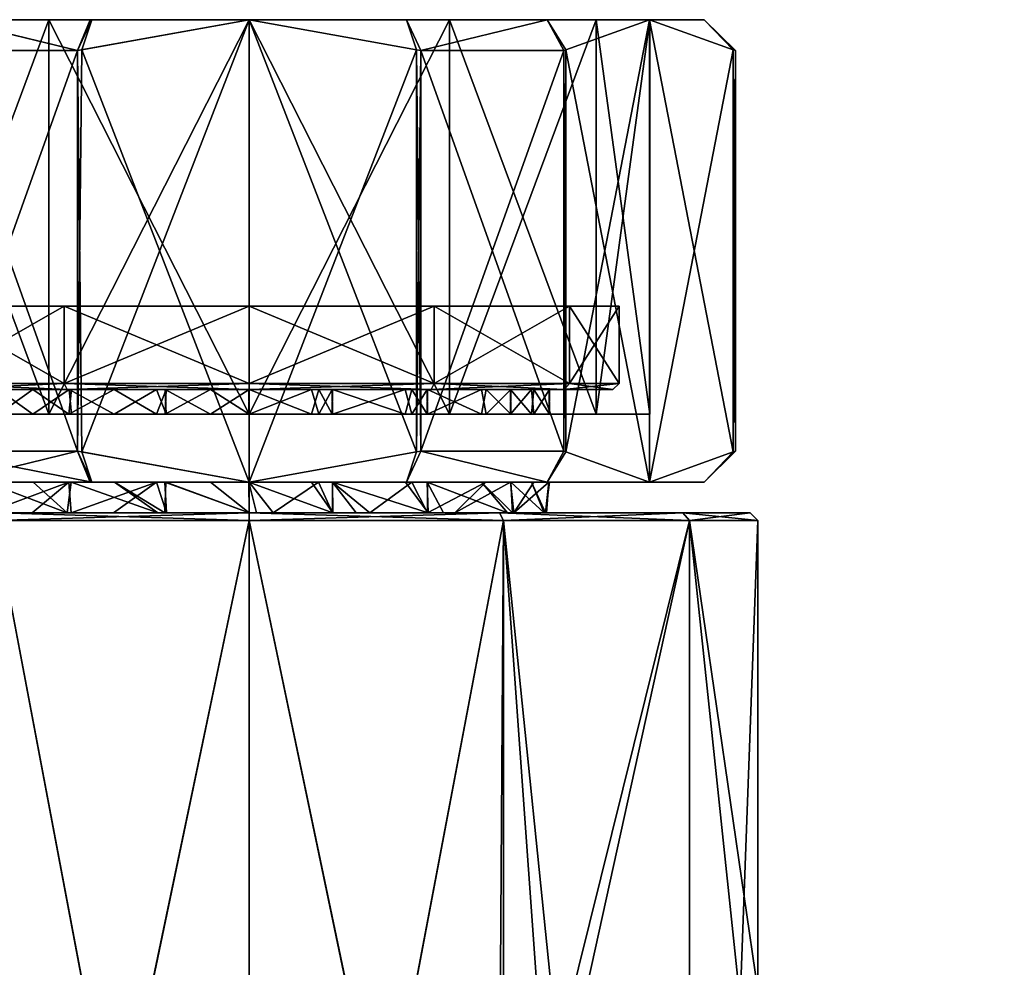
# Model space of a CAD drawing. Extents: x -0.396 to 0.144, y -0.577 to 0.001.
# Tile 444 of 449: x 0.068 to 0.1, y -0.031 to -0.001. Entities that reach past the tile are written whole.
import ezdxf

# ---------------------------------------------------------------- set-up
doc = ezdxf.new("R2010")
doc.units = 0
doc.layers.add('mesh', color=7, linetype='CONTINUOUS')

msp = doc.modelspace()

# ---------------------------------------------------------------- meshes
at = {"layer": 'mesh'}
mesh = msp.add_polyface(dxfattribs=at)
corners = [(0.06201, -0.0005, -0.658839), (0.06531, -0.0005, -0.654888), (0.064709, -0.00147, -0.654163), (0.064794, -0.0015, -0.654017), (0.069432, -0.0145, -0.651339), (0.064794, -0.0145, -0.654017), (0.064794, -0.0145, -0.67866), (0.069432, -0.0015, -0.681339), (0.064794, -0.0015, -0.67866), (0.069899, -0.0005, -0.680445), (0.069567, -0.001476, -0.681339), (0.065334, -0.0005, -0.677809), (0.064726, -0.001476, -0.678544), (0.0685, -0.0005, -0.677597), (0.075, -0.0005, -0.681339), (0.063742, -0.0005, -0.672839), (0.06201, -0.0005, -0.673839), (0.075, -0.0005, -0.653339), (0.06984, -0.0005, -0.652254), (0.0685, -0.0005, -0.65508), (0.063742, -0.0005, -0.659839), (0.0685, -0.013301, -0.677597), (0.075, -0.0005, -0.679339), (0.063742, -0.013301, -0.672839), (0.0685, -0.013301, -0.65508), (0.063742, -0.013301, -0.659839), (0.075, -0.013301, -0.653339), (0.064709, -0.01453, -0.678515), (0.064726, -0.014524, -0.654134), (0.078464, -0.0098, -0.660339), (0.071536, -0.0098, -0.660339), (0.068072, -0.0098, -0.666339), (0.064608, -0.0098, -0.672339), (0.069, -0.0098, -0.676731), (0.071536, -0.0098, -0.672339), (0.075, -0.0098, -0.678339), (0.063, -0.0098, -0.666339), (0.064608, -0.0098, -0.660339), (0.069, -0.0098, -0.655946), (0.075, -0.0098, -0.654339), (0.069, -0.0123, -0.655946), (0.064608, -0.0123, -0.660339), (0.064608, -0.0123, -0.672339), (0.069, -0.0123, -0.676731), (0.075, -0.0123, -0.678339), (0.069432, -0.0015, -0.651339), (0.075, -0.0005, -0.651339), (0.069432, -0.0145, -0.681339), (0.069567, -0.014524, -0.651339)]
mesh.append_faces([[corners[k] for k in face] for face in [(0, 1, 2, 2), (1, 3, 2, 2), (4, 5, 3, 3), (6, 7, 8, 8), (9, 7, 10, 10), (11, 7, 9, 9), (11, 8, 7, 7), (12, 8, 11, 11), (13, 9, 14, 14), (13, 11, 9, 9), (15, 11, 13, 13), (15, 16, 11, 11), (17, 18, 19, 19), (19, 0, 20, 20), (19, 1, 0, 0), (18, 1, 19, 19), (21, 13, 22, 22), (23, 13, 21, 21), (23, 15, 13, 13), (24, 20, 25, 25), (24, 19, 20, 20), (26, 19, 24, 24), (26, 17, 19, 19), (12, 6, 8, 8), (12, 27, 6, 6), (16, 27, 12, 12), (3, 28, 2, 2), (3, 5, 28, 28), (29, 30, 31, 31), (32, 33, 34, 34), (31, 32, 34, 34), (35, 34, 33, 33), (31, 36, 32, 32), (31, 37, 36, 36), (30, 37, 31, 31), (30, 38, 37, 37), (39, 38, 30, 30), (40, 37, 38, 38), (41, 36, 37, 37), (42, 33, 32, 32), (43, 33, 42, 42), (43, 35, 33, 33), (44, 35, 43, 43), (1, 45, 3, 3), (18, 45, 1, 1), (46, 45, 18, 18), (4, 3, 45, 45), (6, 47, 7, 7), (7, 47, 10, 10), (4, 45, 48, 48)]])
mesh = msp.add_polyface(dxfattribs=at)
corners = [(0.080101, -0.0005, -0.680445), (0.080568, -0.0015, -0.681339), (0.084666, -0.0005, -0.677809), (0.080433, -0.001476, -0.681339), (0.075, -0.0005, -0.681339), (0.080101, -0.0005, -0.652233), (0.080433, -0.001476, -0.651339), (0.075, -0.0005, -0.651339), (0.080568, -0.0015, -0.651339), (0.084666, -0.0005, -0.654868), (0.085207, -0.0145, -0.654017), (0.080568, -0.0145, -0.651339), (0.069899, -0.0005, -0.680445), (0.069567, -0.001476, -0.681339), (0.080568, -0.0145, -0.681339), (0.085207, -0.0015, -0.67866), (0.075, -0.0005, -0.679339), (0.0815, -0.0005, -0.677597), (0.0685, -0.0005, -0.677597), (0.075, -0.0005, -0.653339), (0.06984, -0.0005, -0.652254), (0.0815, -0.0005, -0.65508), (0.0685, -0.013301, -0.677597), (0.075, -0.013301, -0.679339), (0.0815, -0.013301, -0.65508), (0.075, -0.013301, -0.653339), (0.0815, -0.013301, -0.677597), (0.080433, -0.014524, -0.681339), (0.075, -0.0155, -0.681339), (0.080433, -0.014524, -0.651339), (0.075, -0.0155, -0.651339), (0.069567, -0.014524, -0.651339), (0.081928, -0.0098, -0.666339), (0.071536, -0.0098, -0.672339), (0.078464, -0.0098, -0.672339), (0.068072, -0.0098, -0.666339), (0.078464, -0.0098, -0.660339), (0.075, -0.0098, -0.678339), (0.081, -0.0098, -0.676731), (0.087, -0.0098, -0.666339), (0.085392, -0.0098, -0.672339), (0.075, -0.0098, -0.654339), (0.071536, -0.0098, -0.660339), (0.081, -0.0098, -0.655946), (0.085392, -0.0098, -0.660339), (0.075, -0.0123, -0.678339), (0.081, -0.0123, -0.676731), (0.081, -0.0123, -0.655946), (0.075, -0.0123, -0.654339), (0.069, -0.0098, -0.655946), (0.069432, -0.0015, -0.651339)]
mesh.append_faces([[corners[k] for k in face] for face in [(0, 1, 2, 2), (0, 3, 1, 1), (4, 3, 0, 0), (5, 6, 7, 7), (5, 8, 6, 6), (9, 8, 5, 5), (10, 11, 8, 8), (12, 13, 4, 4), (14, 15, 1, 1), (16, 0, 17, 17), (16, 4, 0, 0), (18, 4, 16, 16), (19, 7, 20, 20), (21, 7, 19, 19), (21, 5, 7, 7), (9, 5, 21, 21), (0, 2, 17, 17), (22, 16, 23, 23), (24, 19, 25, 25), (24, 21, 19, 19), (23, 17, 26, 26), (23, 16, 17, 17), (3, 14, 1, 1), (3, 27, 14, 14), (4, 27, 3, 3), (4, 28, 27, 27), (13, 28, 4, 4), (29, 8, 11, 11), (29, 6, 8, 8), (30, 6, 29, 29), (30, 7, 6, 6), (31, 7, 30, 30), (32, 33, 34, 34), (32, 35, 33, 33), (36, 35, 32, 32), (37, 34, 33, 33), (38, 34, 37, 37), (34, 39, 32, 32), (38, 40, 34, 34), (36, 41, 42, 42), (36, 43, 41, 41), (32, 43, 36, 36), (32, 44, 43, 43), (45, 38, 37, 37), (46, 38, 45, 45), (46, 40, 38, 38), (47, 41, 43, 43), (48, 41, 47, 47), (48, 49, 41, 41), (31, 50, 7, 7)]])
mesh = msp.add_polyface(dxfattribs=at)
corners = [(0.08799, -0.0005, -0.673839), (0.084666, -0.0005, -0.677809), (0.085274, -0.001476, -0.678544), (0.085207, -0.0015, -0.67866), (0.080568, -0.0015, -0.681339), (0.090707, -0.001476, -0.669134), (0.089767, -0.0005, -0.668974), (0.089767, -0.0005, -0.663703), (0.090707, -0.001476, -0.663544), (0.08799, -0.0005, -0.658839), (0.090774, -0.0015, -0.66366), (0.090774, -0.0015, -0.669017), (0.085274, -0.001476, -0.654134), (0.084666, -0.0005, -0.654868), (0.085207, -0.0015, -0.654017), (0.080568, -0.0015, -0.651339), (0.090774, -0.0145, -0.669017), (0.090774, -0.0145, -0.66366), (0.085207, -0.0145, -0.654017), (0.080568, -0.0145, -0.681339), (0.085207, -0.0145, -0.67866), (0.086258, -0.0005, -0.659839), (0.0815, -0.0005, -0.65508), (0.088, -0.0005, -0.666339), (0.086258, -0.0005, -0.672839), (0.0815, -0.0005, -0.677597), (0.086258, -0.013301, -0.659839), (0.0815, -0.013301, -0.65508), (0.088, -0.013301, -0.666339), (0.086258, -0.013301, -0.672839), (0.0815, -0.013301, -0.677597), (0.085274, -0.014524, -0.654134), (0.08799, -0.0155, -0.658839), (0.090707, -0.014524, -0.663544), (0.085274, -0.014524, -0.678544), (0.08799, -0.0155, -0.673839), (0.090707, -0.014524, -0.669134), (0.078464, -0.0098, -0.672339), (0.085392, -0.0098, -0.672339), (0.087, -0.0098, -0.666339), (0.085392, -0.0098, -0.660339), (0.081928, -0.0098, -0.666339), (0.085392, -0.0123, -0.672339), (0.087, -0.0123, -0.666339), (0.085392, -0.0123, -0.660339), (0.081, -0.0098, -0.655946)]
mesh.append_faces([[corners[k] for k in face] for face in [(0, 1, 2, 2), (1, 3, 2, 2), (1, 4, 3, 3), (5, 6, 0, 0), (7, 8, 9, 9), (7, 10, 8, 8), (6, 10, 7, 7), (6, 11, 10, 10), (5, 11, 6, 6), (12, 13, 9, 9), (13, 14, 15, 15), (12, 14, 13, 13), (16, 10, 11, 11), (16, 17, 10, 10), (18, 15, 14, 14), (19, 20, 3, 3), (21, 13, 22, 22), (21, 9, 13, 13), (23, 9, 21, 21), (23, 7, 9, 9), (23, 6, 7, 7), (24, 6, 23, 23), (24, 0, 6, 6), (25, 0, 24, 24), (25, 1, 0, 0), (26, 22, 27, 27), (26, 21, 22, 22), (28, 21, 26, 26), (28, 23, 21, 21), (29, 23, 28, 28), (29, 24, 23, 23), (30, 24, 29, 29), (30, 25, 24, 24), (12, 18, 14, 14), (12, 31, 18, 18), (9, 31, 12, 12), (8, 32, 9, 9), (10, 33, 8, 8), (10, 17, 33, 33), (34, 3, 20, 20), (34, 2, 3, 3), (35, 0, 2, 2), (36, 5, 0, 0), (16, 5, 36, 36), (16, 11, 5, 5), (37, 38, 39, 39), (39, 40, 41, 41), (42, 39, 38, 38), (43, 40, 39, 39), (44, 45, 40, 40)]])
mesh = msp.add_polyface(dxfattribs=at)
corners = [(0.08473, -0.013301, -0.666342), (0.088, -0.013301, -0.666339), (0.086258, -0.013301, -0.659839), (0.084749, -0.013301, -0.666467), (0.084158, -0.013301, -0.669683), (0.083481, -0.013301, -0.661816), (0.08424, -0.013301, -0.663228), (0.082688, -0.013301, -0.660343), (0.0815, -0.013301, -0.65508), (0.086258, -0.013301, -0.672839), (0.082534, -0.013301, -0.672527), (0.080776, -0.013301, -0.674053), (0.083486, -0.013301, -0.67086), (0.08799, -0.0005, -0.658839), (0.08799, -0.0155, -0.658839), (0.085274, -0.014524, -0.654134), (0.090707, -0.001476, -0.663544), (0.090707, -0.014524, -0.663544), (0.08799, -0.0155, -0.673839), (0.085274, -0.001476, -0.678544), (0.085274, -0.014524, -0.678544), (0.090707, -0.014524, -0.669134), (0.08799, -0.0005, -0.673839), (0.085392, -0.0123, -0.672339), (0.085392, -0.0098, -0.672339), (0.081, -0.0123, -0.676731), (0.087, -0.0123, -0.666339), (0.087, -0.0098, -0.666339), (0.085392, -0.0123, -0.660339), (0.085392, -0.0098, -0.660339), (0.081, -0.0123, -0.655946), (0.081, -0.0098, -0.655946), (0.085219, -0.0125, -0.660439), (0.0868, -0.0125, -0.666339), (0.085219, -0.0125, -0.672239), (0.0809, -0.0125, -0.676558), (0.080775, -0.0125, -0.658625), (0.082535, -0.0125, -0.660151), (0.0809, -0.0125, -0.65612), (0.083486, -0.0125, -0.661817), (0.084158, -0.0125, -0.662994), (0.08473, -0.0125, -0.666336), (0.084241, -0.0125, -0.669448), (0.084749, -0.0125, -0.666214), (0.083481, -0.0125, -0.670861), (0.082691, -0.0125, -0.672331)]
mesh.append_faces([[corners[k] for k in face] for face in [(0, 1, 2, 2), (3, 1, 0, 0), (3, 4, 1, 1), (2, 5, 6, 6), (2, 7, 5, 5), (8, 7, 2, 2), (9, 10, 11, 11), (12, 10, 9, 9), (13, 14, 15, 15), (16, 17, 14, 14), (18, 19, 20, 20), (21, 22, 18, 18), (23, 24, 25, 25), (26, 27, 23, 23), (28, 29, 26, 26), (30, 31, 28, 28), (28, 32, 30, 30), (28, 33, 32, 32), (26, 33, 28, 28), (26, 34, 33, 33), (23, 34, 26, 26), (23, 35, 34, 34), (25, 35, 23, 23), (36, 32, 37, 37), (36, 38, 32, 32), (32, 39, 37, 37), (32, 40, 39, 39), (33, 40, 32, 32), (41, 34, 42, 42), (41, 33, 34, 34), (43, 33, 41, 41), (43, 40, 33, 33), (34, 44, 42, 42), (34, 45, 44, 44), (35, 45, 34, 34), (39, 7, 37, 37), (39, 5, 7, 7), (40, 5, 39, 39), (40, 6, 5, 5), (43, 6, 40, 40), (43, 0, 6, 6), (41, 0, 43, 43), (41, 3, 0, 0), (42, 3, 41, 41), (42, 4, 3, 3), (44, 4, 42, 42), (44, 12, 4, 4), (45, 12, 44, 44), (45, 10, 12, 12)]])
mesh = msp.add_polyface(dxfattribs=at)
corners = [(0.075, -0.0123, -0.654339), (0.0809, -0.0125, -0.65612), (0.075, -0.0125, -0.654539), (0.081, -0.0123, -0.655946), (0.085219, -0.0125, -0.660439), (0.081, -0.0123, -0.676731), (0.075, -0.0125, -0.678139), (0.0809, -0.0125, -0.676558), (0.075, -0.0123, -0.678339), (0.0691, -0.0125, -0.676558), (0.077018, -0.0125, -0.6568), (0.077695, -0.0125, -0.657068), (0.074995, -0.0125, -0.656719), (0.080062, -0.0125, -0.658006), (0.080775, -0.0125, -0.658625), (0.080787, -0.0125, -0.67407), (0.082691, -0.0125, -0.672331), (0.077703, -0.0125, -0.675635), (0.077262, -0.0125, -0.675823), (0.080274, -0.0125, -0.674539), (0.075, -0.0125, -0.676089), (0.072276, -0.0125, -0.675658), (0.073747, -0.0125, -0.656669), (0.07231, -0.0125, -0.65711), (0.073746, -0.013301, -0.676008), (0.071991, -0.0125, -0.675613), (0.072308, -0.013301, -0.675567), (0.072274, -0.013301, -0.65702), (0.071991, -0.013301, -0.657064), (0.075, -0.013301, -0.656589), (0.077259, -0.013301, -0.656854), (0.077705, -0.013301, -0.657044), (0.080275, -0.013301, -0.658138), (0.080788, -0.013301, -0.658607), (0.082535, -0.0125, -0.660151), (0.082688, -0.013301, -0.660343), (0.082534, -0.013301, -0.672527), (0.080776, -0.013301, -0.674053), (0.080064, -0.013301, -0.674672), (0.077697, -0.013301, -0.675609), (0.07702, -0.013301, -0.675877), (0.074995, -0.013301, -0.675958), (0.069567, -0.001476, -0.681339), (0.069432, -0.0145, -0.681339), (0.075, -0.0155, -0.681339)]
mesh.append_faces([[corners[k] for k in face] for face in [(0, 1, 2, 2), (3, 1, 0, 0), (3, 4, 1, 1), (5, 6, 7, 7), (8, 6, 5, 5), (8, 9, 6, 6), (10, 1, 11, 11), (10, 2, 1, 1), (12, 2, 10, 10), (13, 1, 14, 14), (13, 11, 1, 1), (7, 15, 16, 16), (17, 6, 18, 18), (17, 7, 6, 6), (19, 7, 17, 17), (19, 15, 7, 7), (6, 20, 18, 18), (6, 21, 20, 20), (9, 21, 6, 6), (2, 22, 23, 23), (12, 22, 2, 2), (21, 24, 20, 20), (25, 26, 21, 21), (23, 27, 28, 28), (22, 27, 23, 23), (22, 29, 27, 27), (12, 29, 22, 22), (10, 29, 12, 12), (10, 30, 29, 29), (11, 30, 10, 10), (11, 31, 30, 30), (13, 31, 11, 11), (13, 32, 31, 31), (14, 32, 13, 13), (14, 33, 32, 32), (34, 33, 14, 14), (34, 35, 33, 33), (15, 36, 16, 16), (15, 37, 36, 36), (19, 37, 15, 15), (19, 38, 37, 37), (17, 38, 19, 19), (17, 39, 38, 38), (18, 39, 17, 17), (18, 40, 39, 39), (20, 40, 18, 18), (20, 41, 40, 40), (24, 41, 20, 20), (42, 43, 44, 44)]])
mesh = msp.add_polyface(dxfattribs=at)
corners = [(0.069, -0.0123, -0.655946), (0.069, -0.0098, -0.655946), (0.075, -0.0123, -0.654339), (0.064608, -0.0123, -0.660339), (0.064608, -0.0098, -0.660339), (0.064608, -0.0123, -0.672339), (0.064608, -0.0098, -0.672339), (0.063, -0.0123, -0.666339), (0.069, -0.0123, -0.676731), (0.0691, -0.0125, -0.676558), (0.075, -0.0123, -0.678339), (0.064781, -0.0125, -0.672239), (0.0632, -0.0125, -0.666339), (0.064781, -0.0125, -0.660439), (0.0691, -0.0125, -0.65612), (0.075, -0.0125, -0.654539), (0.066498, -0.0125, -0.670883), (0.065541, -0.0125, -0.668703), (0.066857, -0.0125, -0.6717), (0.071991, -0.0125, -0.675613), (0.072276, -0.0125, -0.675658), (0.06536, -0.0125, -0.66633), (0.065292, -0.0125, -0.665438), (0.066137, -0.0125, -0.662276), (0.066464, -0.0125, -0.661796), (0.067981, -0.0125, -0.659571), (0.069232, -0.0125, -0.65865), (0.070617, -0.0125, -0.657629), (0.07231, -0.0125, -0.65711), (0.066464, -0.013301, -0.670881), (0.066136, -0.013301, -0.670399), (0.065292, -0.013301, -0.667239), (0.06536, -0.013301, -0.666347), (0.06554, -0.013301, -0.663978), (0.066499, -0.013301, -0.661795), (0.066859, -0.013301, -0.660973), (0.071991, -0.013301, -0.657064), (0.069156, -0.0125, -0.674128), (0.07062, -0.013301, -0.67505), (0.069231, -0.013301, -0.674027), (0.067983, -0.013301, -0.673108), (0.069155, -0.013301, -0.65855)]
mesh.append_faces([[corners[k] for k in face] for face in [(0, 1, 2, 2), (3, 4, 0, 0), (5, 6, 7, 7), (8, 9, 10, 10), (8, 11, 9, 9), (5, 11, 8, 8), (5, 12, 11, 11), (7, 12, 5, 5), (3, 13, 7, 7), (3, 14, 13, 13), (0, 14, 3, 3), (0, 15, 14, 14), (2, 15, 0, 0), (16, 12, 17, 17), (16, 11, 12, 12), (18, 11, 16, 16), (9, 19, 20, 20), (12, 21, 17, 17), (12, 22, 21, 21), (13, 22, 12, 12), (13, 23, 22, 22), (13, 24, 23, 23), (13, 25, 24, 24), (14, 25, 13, 13), (14, 26, 25, 25), (14, 27, 26, 26), (14, 28, 27, 27), (15, 28, 14, 14), (16, 29, 18, 18), (17, 30, 16, 16), (21, 31, 17, 17), (22, 32, 21, 21), (23, 33, 22, 22), (23, 34, 33, 33), (24, 34, 23, 23), (24, 35, 34, 34), (25, 35, 24, 24), (28, 36, 27, 27), (11, 37, 9, 9), (18, 37, 11, 11), (37, 19, 9, 9), (37, 38, 19, 19), (37, 39, 38, 38), (37, 40, 39, 39), (18, 40, 37, 37), (25, 41, 35, 35), (26, 41, 25, 25), (27, 41, 26, 26), (27, 36, 41, 41)]])
mesh = msp.add_polyface(dxfattribs=at)
corners = [(0.06984, -0.0155, -0.680423), (0.069229, -0.0155, -0.674026), (0.070629, -0.0155, -0.675057), (0.06531, -0.0155, -0.677789), (0.067989, -0.0155, -0.673112), (0.066465, -0.0155, -0.67088), (0.06201, -0.0155, -0.673839), (0.066133, -0.0155, -0.670393), (0.072302, -0.0155, -0.675567), (0.060233, -0.0155, -0.668974), (0.065293, -0.0155, -0.667241), (0.06536, -0.0155, -0.666347), (0.060233, -0.0155, -0.663703), (0.065539, -0.0155, -0.663989), (0.066501, -0.0155, -0.661796), (0.06201, -0.0155, -0.658839), (0.066867, -0.0155, -0.660963), (0.065334, -0.0155, -0.654868), (0.065292, -0.013301, -0.667239), (0.063742, -0.013301, -0.672839), (0.066136, -0.013301, -0.670399), (0.06536, -0.013301, -0.666347), (0.062, -0.013301, -0.666339), (0.063742, -0.013301, -0.659839), (0.066499, -0.013301, -0.661795), (0.066859, -0.013301, -0.660973), (0.06554, -0.013301, -0.663978), (0.066464, -0.013301, -0.670881), (0.067983, -0.013301, -0.673108), (0.0685, -0.013301, -0.677597), (0.069231, -0.013301, -0.674027), (0.07062, -0.013301, -0.67505), (0.072308, -0.013301, -0.675567), (0.075, -0.0155, -0.651339), (0.069899, -0.0155, -0.652233), (0.069567, -0.014524, -0.651339), (0.069432, -0.0145, -0.651339), (0.064794, -0.0145, -0.654017), (0.064726, -0.014524, -0.654134), (0.064709, -0.01453, -0.678515), (0.064794, -0.0145, -0.67866), (0.066857, -0.0125, -0.6717), (0.066498, -0.0125, -0.670883), (0.065541, -0.0125, -0.668703), (0.06536, -0.0125, -0.66633), (0.065292, -0.0125, -0.665438), (0.06923, -0.0165, -0.658652), (0.069154, -0.0155, -0.658552), (0.071991, -0.0155, -0.657064), (0.066465, -0.0165, -0.661797), (0.069097, -0.0165, -0.674101), (0.069155, -0.013301, -0.65855), (0.0685, -0.013301, -0.65508), (0.071991, -0.013301, -0.657064), (0.069432, -0.0145, -0.681339)]
mesh.append_faces([[corners[k] for k in face] for face in [(0, 1, 2, 2), (0, 3, 1, 1), (3, 4, 1, 1), (3, 5, 4, 4), (6, 5, 3, 3), (6, 7, 5, 5), (2, 8, 0, 0), (9, 10, 7, 7), (9, 11, 10, 10), (12, 13, 11, 11), (12, 14, 13, 13), (15, 16, 14, 14), (17, 16, 15, 15), (18, 19, 20, 20), (21, 22, 18, 18), (23, 24, 25, 25), (22, 24, 23, 23), (22, 26, 24, 24), (19, 27, 20, 20), (19, 28, 27, 27), (29, 28, 19, 19), (29, 30, 28, 28), (29, 31, 30, 30), (29, 32, 31, 31), (33, 34, 35, 35), (34, 36, 35, 35), (34, 37, 36, 36), (17, 37, 34, 34), (17, 38, 37, 37), (15, 38, 17, 17), (6, 3, 39, 39), (3, 40, 39, 39), (41, 27, 28, 28), (42, 20, 27, 27), (43, 18, 20, 20), (44, 21, 18, 18), (45, 26, 21, 21), (46, 47, 48, 48), (47, 49, 16, 16), (50, 4, 5, 5), (50, 1, 4, 4), (17, 47, 16, 16), (34, 47, 17, 17), (34, 48, 47, 47), (23, 51, 52, 52), (23, 25, 51, 51), (51, 53, 52, 52), (3, 54, 40, 40), (0, 54, 3, 3)]])
mesh = msp.add_polyface(dxfattribs=at)
corners = [(0.080785, -0.0165, -0.658643), (0.080278, -0.0155, -0.658138), (0.080791, -0.0155, -0.658607), (0.07892, -0.0165, -0.657408), (0.077709, -0.0155, -0.657047), (0.077709, -0.0165, -0.657104), (0.077249, -0.0155, -0.656851), (0.075779, -0.0165, -0.65662), (0.075, -0.0155, -0.656589), (0.075, -0.0165, -0.656589), (0.072269, -0.0155, -0.65702), (0.072319, -0.0165, -0.657226), (0.071991, -0.0155, -0.657064), (0.080069, -0.0155, -0.67467), (0.084666, -0.0155, -0.677809), (0.080101, -0.0155, -0.680445), (0.080779, -0.0155, -0.674053), (0.077702, -0.0155, -0.675608), (0.077025, -0.0155, -0.675876), (0.075, -0.0155, -0.681339), (0.074995, -0.0155, -0.675957), (0.073744, -0.0155, -0.676007), (0.06984, -0.0155, -0.680423), (0.072302, -0.0155, -0.675567), (0.084666, -0.0155, -0.654868), (0.080101, -0.0155, -0.652233), (0.069899, -0.0155, -0.652233), (0.075, -0.0155, -0.651339), (0.07702, -0.013301, -0.675877), (0.0815, -0.013301, -0.677597), (0.077697, -0.013301, -0.675609), (0.075, -0.013301, -0.679339), (0.074995, -0.013301, -0.675958), (0.0815, -0.013301, -0.65508), (0.080788, -0.013301, -0.658607), (0.082688, -0.013301, -0.660343), (0.072308, -0.013301, -0.675567), (0.0685, -0.013301, -0.677597), (0.073746, -0.013301, -0.676008), (0.077705, -0.013301, -0.657044), (0.075, -0.013301, -0.653339), (0.077259, -0.013301, -0.656854), (0.080275, -0.013301, -0.658138), (0.080064, -0.013301, -0.674672), (0.080776, -0.013301, -0.674053), (0.086258, -0.013301, -0.672839), (0.075, -0.013301, -0.656589), (0.072274, -0.013301, -0.65702), (0.0685, -0.013301, -0.65508), (0.071991, -0.013301, -0.657064), (0.080568, -0.0145, -0.651339), (0.080433, -0.014524, -0.651339), (0.080433, -0.014524, -0.681339), (0.080568, -0.0145, -0.681339), (0.072276, -0.0125, -0.675658), (0.071991, -0.0125, -0.675613), (0.07062, -0.013301, -0.67505), (0.069432, -0.0145, -0.681339)]
mesh.append_faces([[corners[k] for k in face] for face in [(0, 1, 2, 2), (3, 4, 1, 1), (5, 6, 4, 4), (7, 8, 6, 6), (9, 10, 8, 8), (11, 12, 10, 10), (13, 14, 15, 15), (13, 16, 14, 14), (15, 17, 13, 13), (15, 18, 17, 17), (19, 18, 15, 15), (19, 20, 18, 18), (19, 21, 20, 20), (22, 21, 19, 19), (22, 23, 21, 21), (24, 4, 25, 25), (24, 1, 4, 4), (26, 10, 12, 12), (27, 10, 26, 26), (27, 8, 10, 10), (25, 8, 27, 27), (25, 6, 8, 8), (4, 6, 25, 25), (28, 29, 30, 30), (28, 31, 29, 29), (32, 31, 28, 28), (33, 34, 35, 35), (31, 36, 37, 37), (31, 38, 36, 36), (32, 38, 31, 31), (39, 40, 41, 41), (39, 33, 40, 40), (42, 33, 39, 39), (42, 34, 33, 33), (29, 43, 30, 30), (29, 44, 43, 43), (45, 44, 29, 29), (40, 46, 41, 41), (40, 47, 46, 46), (48, 47, 40, 40), (48, 49, 47, 47), (25, 50, 24, 24), (25, 51, 50, 50), (27, 51, 25, 25), (15, 52, 19, 19), (15, 53, 52, 52), (14, 53, 15, 15), (54, 36, 38, 38), (55, 56, 36, 36), (19, 57, 22, 22)]])
mesh = msp.add_polyface(dxfattribs=at)
corners = [(0.084728, -0.0155, -0.666342), (0.084614, -0.0165, -0.666335), (0.084648, -0.0165, -0.664946), (0.083542, -0.0165, -0.670903), (0.082533, -0.0155, -0.672526), (0.083387, -0.0165, -0.671309), (0.083485, -0.0155, -0.670859), (0.084567, -0.0165, -0.668209), (0.084159, -0.0155, -0.66968), (0.084749, -0.0155, -0.666473), (0.081672, -0.0165, -0.65923), (0.082681, -0.0155, -0.660335), (0.08348, -0.0155, -0.661817), (0.081304, -0.0165, -0.673778), (0.089073, -0.0165, -0.674464), (0.09125, -0.0165, -0.666339), (0.089073, -0.0165, -0.658214), (0.089767, -0.0155, -0.663703), (0.089767, -0.0155, -0.668974), (0.08799, -0.0155, -0.673839), (0.080791, -0.0155, -0.658607), (0.084666, -0.0155, -0.654868), (0.08799, -0.0155, -0.658839), (0.084237, -0.0155, -0.663222), (0.084666, -0.0155, -0.677809), (0.080779, -0.0155, -0.674053), (0.080278, -0.0155, -0.658138), (0.086258, -0.013301, -0.672839), (0.084158, -0.013301, -0.669683), (0.083486, -0.013301, -0.67086), (0.088, -0.013301, -0.666339), (0.08473, -0.013301, -0.666342), (0.086258, -0.013301, -0.659839), (0.08424, -0.013301, -0.663228), (0.090707, -0.014524, -0.669134), (0.090774, -0.0145, -0.669017), (0.090774, -0.0145, -0.66366), (0.090707, -0.014524, -0.663544), (0.085274, -0.014524, -0.654134), (0.085207, -0.0145, -0.654017), (0.080568, -0.0145, -0.651339), (0.085274, -0.014524, -0.678544), (0.085207, -0.0145, -0.67866), (0.080568, -0.0145, -0.681339), (0.083589, -0.0165, -0.661762), (0.083125, -0.0165, -0.652266)]
mesh.append_faces([[corners[k] for k in face] for face in [(0, 1, 2, 2), (3, 4, 5, 5), (3, 6, 4, 4), (7, 6, 3, 3), (7, 8, 6, 6), (1, 8, 7, 7), (1, 9, 8, 8), (0, 9, 1, 1), (10, 11, 12, 12), (5, 13, 14, 14), (15, 1, 7, 7), (15, 2, 1, 1), (16, 2, 15, 15), (0, 17, 18, 18), (18, 9, 0, 0), (18, 8, 9, 9), (19, 8, 18, 18), (20, 21, 22, 22), (22, 11, 20, 20), (22, 12, 11, 11), (17, 12, 22, 22), (17, 23, 12, 12), (0, 23, 17, 17), (19, 6, 8, 8), (19, 4, 6, 6), (24, 4, 19, 19), (24, 25, 4, 4), (20, 26, 21, 21), (27, 28, 29, 29), (30, 28, 27, 27), (31, 32, 33, 33), (19, 18, 34, 34), (18, 35, 34, 34), (18, 36, 35, 35), (17, 36, 18, 18), (17, 37, 36, 36), (22, 37, 17, 17), (22, 21, 38, 38), (21, 39, 38, 38), (21, 40, 39, 39), (41, 24, 19, 19), (24, 42, 43, 43), (41, 42, 24, 24), (44, 0, 2, 2), (44, 23, 0, 0), (12, 23, 44, 44), (10, 12, 44, 44), (16, 44, 2, 2), (45, 44, 16, 16), (45, 10, 44, 44)]])
mesh = msp.add_polyface(dxfattribs=at)
corners = [(0.066501, -0.0155, -0.661796), (0.066465, -0.0165, -0.661797), (0.066133, -0.0165, -0.662285), (0.066867, -0.0155, -0.660963), (0.065291, -0.0165, -0.665453), (0.065361, -0.0165, -0.66633), (0.06536, -0.0155, -0.666347), (0.065539, -0.0155, -0.663989), (0.065553, -0.0165, -0.668743), (0.065293, -0.0155, -0.667241), (0.066501, -0.0165, -0.670881), (0.066133, -0.0155, -0.670393), (0.066465, -0.0155, -0.67088), (0.066874, -0.0165, -0.671725), (0.072037, -0.0165, -0.675629), (0.070629, -0.0155, -0.675057), (0.069229, -0.0155, -0.674026), (0.072265, -0.0165, -0.675661), (0.072302, -0.0155, -0.675567), (0.075005, -0.0165, -0.676052), (0.073744, -0.0155, -0.676007), (0.074995, -0.0155, -0.675957), (0.075239, -0.0165, -0.676086), (0.07772, -0.0165, -0.675599), (0.077025, -0.0155, -0.675876), (0.077702, -0.0155, -0.675608), (0.078475, -0.0165, -0.675451), (0.080813, -0.0165, -0.674068), (0.080069, -0.0155, -0.67467), (0.080779, -0.0155, -0.674053), (0.081304, -0.0165, -0.673778), (0.083387, -0.0165, -0.671309), (0.082533, -0.0155, -0.672526), (0.080785, -0.0165, -0.658643), (0.082681, -0.0155, -0.660335), (0.081672, -0.0165, -0.65923), (0.080791, -0.0155, -0.658607), (0.07892, -0.0165, -0.657408), (0.080278, -0.0155, -0.658138), (0.077709, -0.0165, -0.657104), (0.077709, -0.0155, -0.657047), (0.075779, -0.0165, -0.65662), (0.077249, -0.0155, -0.656851), (0.075, -0.0165, -0.656589), (0.075, -0.0155, -0.656589), (0.072319, -0.0165, -0.657226), (0.072269, -0.0155, -0.65702), (0.070595, -0.0165, -0.657637), (0.071991, -0.0155, -0.657064), (0.06923, -0.0165, -0.658652), (0.060927, -0.0165, -0.658214), (0.066875, -0.0165, -0.652266), (0.067961, -0.0165, -0.659595), (0.060927, -0.0165, -0.674464), (0.083125, -0.0165, -0.652266), (0.069154, -0.0155, -0.658552), (0.069097, -0.0165, -0.674101), (0.066875, -0.0165, -0.680412)]
mesh.append_faces([[corners[k] for k in face] for face in [(0, 1, 2, 2), (3, 1, 0, 0), (4, 5, 6, 6), (4, 0, 2, 2), (4, 7, 0, 0), (6, 7, 4, 4), (8, 6, 5, 5), (8, 9, 6, 6), (10, 9, 8, 8), (10, 11, 9, 9), (10, 12, 11, 11), (13, 12, 10, 10), (14, 15, 16, 16), (17, 15, 14, 14), (17, 18, 15, 15), (19, 18, 17, 17), (19, 20, 18, 18), (19, 21, 20, 20), (22, 21, 19, 19), (22, 23, 21, 21), (23, 24, 21, 21), (23, 25, 24, 24), (26, 25, 23, 23), (26, 27, 25, 25), (27, 28, 25, 25), (27, 29, 28, 28), (30, 29, 27, 27), (31, 29, 30, 30), (31, 32, 29, 29), (33, 34, 35, 35), (33, 36, 34, 34), (37, 38, 33, 33), (39, 40, 37, 37), (41, 42, 39, 39), (43, 44, 41, 41), (45, 46, 43, 43), (47, 48, 45, 45), (47, 49, 48, 48), (50, 49, 51, 51), (50, 52, 49, 49), (1, 52, 50, 50), (53, 10, 8, 8), (13, 10, 53, 53), (33, 35, 54, 54), (55, 52, 1, 1), (49, 52, 55, 55), (56, 12, 13, 13), (14, 16, 56, 56), (13, 57, 56, 56), (57, 14, 56, 56)]])
mesh = msp.add_polyface(dxfattribs=at)
corners = [(0.044217, -0.036753, -0.486468), (0.015956, -0.043658, -0.495088), (0.044217, -0.044521, -0.495403), (0.044217, -0.034261, -0.474894), (0.015956, -0.036223, -0.485938), (0.044217, -0.037665, -0.463554), (0.015956, -0.034042, -0.474351), (0.044217, -0.046119, -0.455265), (0.015956, -0.03764, -0.463123), (0.045207, -0.046271, -0.456384), (0.045207, -0.038465, -0.464037), (0.045207, -0.03821, -0.464886), (0.045207, -0.035476, -0.476233), (0.045207, -0.037589, -0.48605), (0.045207, -0.038757, -0.487393), (0.045207, -0.047138, -0.495441), (0.045207, -0.045051, -0.494633), (0.045207, -0.035195, -0.474931), (0.045952, -0.058, -0.475839), (0.045054, -0.044785, -0.495019), (0.045054, -0.037169, -0.48626), (0.045054, -0.034726, -0.474912), (0.045054, -0.038063, -0.463795), (0.045054, -0.046351, -0.455668), (0.044695, -0.044593, -0.495299), (0.044695, -0.036866, -0.486412), (0.044695, -0.034387, -0.474899), (0.044695, -0.037773, -0.463619), (0.044695, -0.046182, -0.455374), (0.07066, -0.037443, -0.682258), (-0.070621, -0.037435, -0.682247), (0.0994, -0.045, -0.688855), (0.060711, -0.033344, -0.658089), (0.060711, -0.01675, -0.658089), (0.064839, -0.035483, -0.653339), (0.0585, -0.01675, -0.666339), (0.059074, -0.03236, -0.670651), (0.060711, -0.01675, -0.674589), (0.0585, -0.032, -0.666339), (0.059074, -0.03236, -0.662025), (0.060711, -0.033344, -0.674589), (0.065393, -0.035619, -0.679271), (0.060927, -0.0165, -0.658214), (0.06675, -0.01675, -0.652049), (0.05875, -0.0165, -0.666339), (0.060927, -0.0165, -0.674464), (0.06675, -0.01675, -0.680628), (0.066875, -0.0165, -0.680412)]
mesh.append_faces([[corners[k] for k in face] for face in [(0, 1, 2, 2), (3, 4, 0, 0), (5, 6, 3, 3), (7, 8, 5, 5), (9, 10, 11, 11), (12, 13, 14, 14), (15, 14, 16, 16), (12, 11, 17, 17), (12, 18, 11, 11), (14, 19, 16, 16), (14, 20, 19, 19), (13, 20, 14, 14), (12, 20, 13, 13), (12, 21, 20, 20), (17, 21, 12, 12), (11, 21, 17, 17), (11, 22, 21, 21), (10, 22, 11, 11), (9, 22, 10, 10), (9, 23, 22, 22), (24, 0, 2, 2), (25, 0, 24, 24), (25, 3, 0, 0), (26, 3, 25, 25), (26, 5, 3, 3), (27, 5, 26, 26), (27, 7, 5, 5), (28, 7, 27, 27), (19, 25, 24, 24), (20, 25, 19, 19), (20, 26, 25, 25), (21, 26, 20, 20), (21, 27, 26, 26), (22, 27, 21, 21), (22, 28, 27, 27), (23, 28, 22, 22), (29, 30, 31, 31), (32, 33, 34, 34), (35, 36, 37, 37), (35, 38, 36, 36), (33, 38, 35, 35), (33, 39, 38, 38), (32, 39, 33, 33), (37, 40, 41, 41), (36, 40, 37, 37), (33, 42, 43, 43), (35, 44, 33, 33), (37, 45, 35, 35), (46, 47, 37, 37)]])
mesh = msp.add_polyface(dxfattribs=at)
corners = [(0.072319, -0.0165, -0.657226), (0.075, -0.0165, -0.656589), (0.075, -0.0165, -0.650089), (0.066875, -0.0165, -0.652266), (0.066133, -0.0165, -0.662285), (0.05875, -0.0165, -0.666339), (0.065291, -0.0165, -0.665453), (0.066465, -0.0165, -0.661797), (0.060927, -0.0165, -0.658214), (0.083125, -0.0165, -0.652266), (0.07892, -0.0165, -0.657408), (0.080785, -0.0165, -0.658643), (0.077709, -0.0165, -0.657104), (0.075779, -0.0165, -0.65662), (0.066874, -0.0165, -0.671725), (0.060927, -0.0165, -0.674464), (0.066875, -0.0165, -0.680412), (0.075, -0.0165, -0.682589), (0.072037, -0.0165, -0.675629), (0.072265, -0.0165, -0.675661), (0.075005, -0.0165, -0.676052), (0.07772, -0.0165, -0.675599), (0.083125, -0.0165, -0.680412), (0.078475, -0.0165, -0.675451), (0.075239, -0.0165, -0.676086), (0.080813, -0.0165, -0.674068), (0.081304, -0.0165, -0.673778), (0.070595, -0.0165, -0.657637), (0.06923, -0.0165, -0.658652), (0.079339, -0.037443, -0.650419), (0.0994, -0.045, -0.643822), (0.075, -0.037906, -0.649839), (0.07066, -0.037443, -0.682258), (0.0994, -0.045, -0.688855), (0.075, -0.037906, -0.682839), (0.0994, -0.058, -0.640339), (0.01033, -0.053046, -0.640815), (0.08325, -0.01675, -0.680628), (0.075, -0.01675, -0.682839), (0.079326, -0.037446, -0.682262), (0.083117, -0.036171, -0.680363), (0.08325, -0.01675, -0.652049), (0.08325, -0.036279, -0.652049), (0.075, -0.01675, -0.649839), (0.070672, -0.037446, -0.650416), (0.06675, -0.01675, -0.652049), (0.066883, -0.036171, -0.652314), (0.064839, -0.035483, -0.653339), (0.060711, -0.01675, -0.658089), (0.060711, -0.01675, -0.674589), (0.065393, -0.035619, -0.679271), (0.06675, -0.01675, -0.680628), (0.06675, -0.036279, -0.680628)]
mesh.append_faces([[corners[k] for k in face] for face in [(0, 1, 2, 2), (3, 0, 2, 2), (4, 5, 6, 6), (7, 8, 4, 4), (9, 10, 11, 11), (9, 12, 10, 10), (2, 12, 9, 9), (2, 13, 12, 12), (1, 13, 2, 2), (14, 15, 16, 16), (17, 18, 16, 16), (17, 19, 18, 18), (20, 19, 17, 17), (21, 22, 23, 23), (21, 17, 22, 22), (24, 17, 21, 21), (24, 20, 17, 17), (22, 25, 23, 23), (22, 26, 25, 25), (3, 27, 0, 0), (3, 28, 27, 27), (29, 30, 31, 31), (32, 33, 34, 34), (35, 36, 30, 30), (37, 38, 39, 39), (39, 40, 37, 37), (29, 41, 42, 42), (29, 43, 41, 41), (31, 43, 29, 29), (44, 43, 31, 31), (44, 45, 43, 43), (46, 45, 44, 44), (47, 45, 46, 46), (47, 48, 45, 45), (49, 50, 51, 51), (38, 34, 39, 39), (38, 32, 34, 34), (51, 32, 38, 38), (51, 52, 32, 32), (50, 52, 51, 51), (37, 22, 38, 38), (41, 2, 9, 9), (43, 2, 41, 41), (43, 3, 2, 2), (45, 3, 43, 43), (45, 8, 3, 3), (51, 17, 16, 16), (38, 17, 51, 51), (38, 22, 17, 17)]])
mesh = msp.add_polyface(dxfattribs=at)
corners = [(0.089073, -0.0165, -0.674464), (0.081304, -0.0165, -0.673778), (0.083125, -0.0165, -0.680412), (0.083542, -0.0165, -0.670903), (0.09125, -0.0165, -0.666339), (0.084567, -0.0165, -0.668209), (0.083387, -0.0165, -0.671309), (0.084607, -0.035619, -0.653406), (0.0994, -0.045, -0.643822), (0.08325, -0.036279, -0.652049), (0.0994, -0.035483, -0.653339), (0.089289, -0.033344, -0.658089), (0.079339, -0.037443, -0.650419), (0.083117, -0.036171, -0.680363), (0.0994, -0.035483, -0.679339), (0.085161, -0.035483, -0.679339), (0.0994, -0.045, -0.688855), (0.079326, -0.037446, -0.682262), (0.075, -0.037906, -0.682839), (0.089289, -0.033344, -0.674589), (0.090927, -0.03236, -0.67065), (0.0994, -0.032, -0.666339), (0.0915, -0.032, -0.666339), (0.090926, -0.03236, -0.662025), (0.0995, -0.04505, -0.643909), (0.0994, -0.058, -0.640339), (0.0995, -0.03557, -0.653389), (0.0995, -0.0321, -0.666339), (0.0995, -0.03557, -0.679289), (0.0995, -0.04505, -0.688769), (0.0994, -0.058, -0.692339), (0.0995, -0.058, -0.692239), (0.089289, -0.01675, -0.674589), (0.08325, -0.01675, -0.680628), (0.0915, -0.01675, -0.666339), (0.089289, -0.01675, -0.658089), (0.08325, -0.01675, -0.652049), (0.089073, -0.0165, -0.658214), (0.083125, -0.0165, -0.652266)]
mesh.append_faces([[corners[k] for k in face] for face in [(0, 1, 2, 2), (3, 4, 5, 5), (3, 0, 4, 4), (6, 0, 3, 3), (7, 8, 9, 9), (7, 10, 8, 8), (11, 10, 7, 7), (12, 9, 8, 8), (13, 14, 15, 15), (13, 16, 14, 14), (17, 16, 13, 13), (17, 18, 16, 16), (14, 19, 15, 15), (14, 20, 19, 19), (21, 20, 14, 14), (21, 22, 20, 20), (10, 22, 21, 21), (10, 23, 22, 22), (11, 23, 10, 10), (8, 24, 25, 25), (8, 26, 24, 24), (10, 26, 8, 8), (10, 27, 26, 26), (21, 27, 10, 10), (21, 28, 27, 27), (14, 28, 21, 21), (14, 29, 28, 28), (16, 29, 14, 14), (30, 31, 16, 16), (32, 19, 20, 20), (32, 15, 19, 19), (33, 15, 32, 32), (33, 13, 15, 15), (22, 32, 20, 20), (22, 34, 32, 32), (23, 34, 22, 22), (23, 35, 34, 34), (11, 35, 23, 23), (7, 35, 11, 11), (7, 36, 35, 35), (9, 36, 7, 7), (33, 0, 2, 2), (32, 0, 33, 33), (32, 4, 0, 0), (34, 4, 32, 32), (34, 37, 4, 4), (35, 37, 34, 34), (35, 38, 37, 37), (36, 38, 35, 35)]])
mesh = msp.add_polyface(dxfattribs=at)
corners = [(-0.046048, -0.058, -0.475839), (-0.045304, -0.065113, -0.497525), (-0.045304, -0.053317, -0.498176), (-0.045304, -0.042776, -0.492842), (-0.045304, -0.036314, -0.482952), (-0.045304, -0.035663, -0.471155), (-0.045304, -0.040997, -0.460614), (-0.045304, -0.050887, -0.454152), (-0.045304, -0.062683, -0.453501), (-0.044792, -0.062849, -0.45271), (-0.045151, -0.06278, -0.453042), (-0.044792, -0.050635, -0.453384), (-0.044792, -0.053151, -0.498967), (-0.045151, -0.05322, -0.498635), (-0.044792, -0.065365, -0.498293), (-0.045151, -0.042462, -0.493191), (-0.044792, -0.042236, -0.493444), (-0.045151, -0.035868, -0.483098), (-0.044792, -0.035545, -0.483204), (-0.045151, -0.035203, -0.471059), (-0.044792, -0.034871, -0.47099), (-0.045151, -0.040647, -0.460301), (-0.044792, -0.040394, -0.460075), (-0.045151, -0.050741, -0.453706), (-0.045151, -0.065259, -0.497971), (-0.070711, -0.037454, -0.650406), (0.070672, -0.037446, -0.650416), (-0.0994, -0.045, -0.643822), (-0.011397, -0.057121, -0.640404), (-0.0994, -0.058, -0.640339), (-0.009528, -0.051489, -0.641167), (-0.010883, -0.054146, -0.640626), (-0.011548, -0.058, -0.640339), (-0.0994, -0.058, -0.692339), (0.0994, -0.058, -0.692339), (-0.0994, -0.045, -0.688855), (-0.074947, -0.01675, -0.682839), (-0.070621, -0.037435, -0.682247), (-0.066704, -0.01675, -0.680602), (-0.074947, -0.037906, -0.682839), (-0.079288, -0.037454, -0.682272), (-0.060684, -0.01675, -0.674543), (-0.060684, -0.033328, -0.674543), (-0.059067, -0.032356, -0.670626), (-0.064839, -0.035483, -0.679339), (-0.066835, -0.036157, -0.680343), (-0.060737, -0.01675, -0.658043), (-0.060737, -0.033359, -0.658043), (-0.065402, -0.035621, -0.653407), (-0.059088, -0.032369, -0.661974), (-0.075053, -0.01675, -0.649839), (-0.075053, -0.037906, -0.649839), (-0.079377, -0.037435, -0.65043), (-0.066796, -0.01675, -0.652023), (-0.066796, -0.036296, -0.652023), (-0.0585, -0.01675, -0.666286), (-0.0585, -0.032, -0.666286)]
mesh.append_faces([[corners[k] for k in face] for face in [(0, 1, 2, 2), (0, 2, 3, 3), (0, 3, 4, 4), (0, 4, 5, 5), (0, 5, 6, 6), (0, 6, 7, 7), (0, 7, 8, 8), (9, 10, 11, 11), (12, 13, 14, 14), (12, 15, 13, 13), (16, 17, 15, 15), (18, 19, 17, 17), (20, 21, 19, 19), (22, 23, 21, 21), (11, 10, 23, 23), (10, 8, 23, 23), (13, 2, 24, 24), (13, 3, 2, 2), (15, 3, 13, 13), (15, 4, 3, 3), (17, 4, 15, 15), (17, 5, 4, 4), (19, 5, 17, 17), (19, 6, 5, 5), (21, 6, 19, 19), (21, 7, 6, 6), (23, 7, 21, 21), (23, 8, 7, 7), (25, 26, 27, 27), (27, 28, 29, 29), (30, 31, 27, 27), (28, 32, 29, 29), (33, 34, 35, 35), (36, 37, 38, 38), (36, 39, 37, 37), (40, 39, 36, 36), (41, 42, 43, 43), (41, 44, 42, 42), (38, 45, 44, 44), (37, 45, 38, 38), (46, 47, 48, 48), (49, 47, 46, 46), (50, 51, 52, 52), (50, 25, 51, 51), (53, 25, 50, 50), (53, 54, 25, 25), (48, 54, 53, 53), (55, 56, 49, 49), (43, 56, 41, 41)]])

doc.saveas('drawing.dxf')
